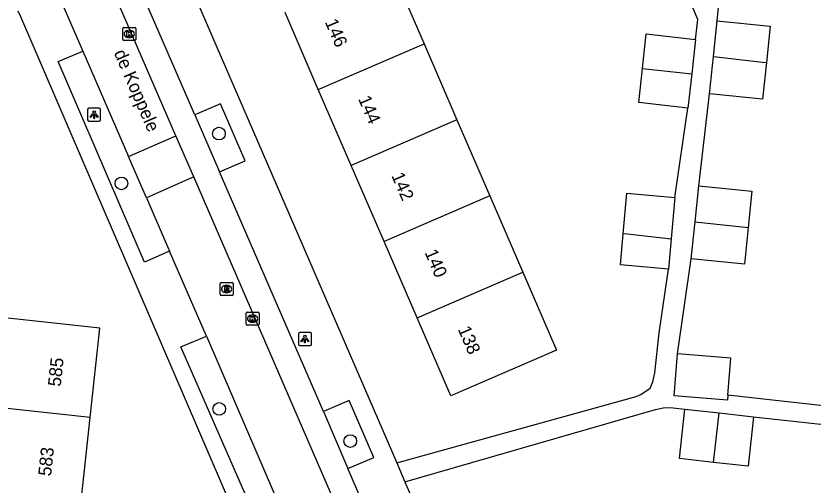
# Model space of a CAD drawing. Extents: x 162026 to 163499, y 387297 to 388169.
# Drawn here: x 162220 to 162281.6, y 388022.7 to 388059 of the extents above; entities that cross this region are included whole.
import ezdxf

# ---------------------------------------------------------------- set-up
doc = ezdxf.new("R2010")
doc.units = 0
for name, color, linetype in [('IMGEO_Boom', 7, 'Continuous'), ('IMGEO_Kolk', 7, 'Continuous'), ('IMGEO_Lichtpunt', 7, 'Continuous'), ('IMGEO_Openbare_ruimte_label', 7, 'Continuous'), ('IMGEO_Pand', 7, 'Continuous'), ('IMGEO_Pand_nummerreeks', 7, 'Continuous'), ('IMGEO_Parkeervlak_open', 7, 'Continuous'), ('IMGEO_Rijbaan_lokaal_open', 7, 'Continuous'), ('IMGEO_Rioolput', 7, 'Continuous'), ('IMGEO_Voetpad_open', 7, 'Continuous')]:
    doc.layers.add(name, color=color, linetype=linetype)

msp = doc.modelspace()

# ---------------------------------------------------------------- linework, layer by layer
at = {"layer": 'IMGEO_Boom'}
for centre in [(162235.718, 388049.909), (162228.193, 388046.062), (162235.737, 388028.632), (162245.86, 388026.143)]:
    msp.add_circle(centre, 0.489, dxfattribs=at)
at = {"layer": 'IMGEO_Kolk'}
for p, q in [((162228.289, 388057.182), (162228.289, 388058.034)), ((162228.364, 388058.108), (162229.216, 388058.108)), ((162229.29, 388058.034), (162229.29, 388057.182)), ((162228.8, 388057.328), (162228.775, 388057.328)), ((162228.777, 388057.888), (162228.802, 388057.888)), ((162229.216, 388057.108), (162228.364, 388057.108)), ((162237.815, 388035.184), (162237.815, 388036.036)), ((162237.89, 388036.11), (162238.742, 388036.11)), ((162238.303, 388035.89), (162238.328, 388035.89)), ((162238.816, 388036.036), (162238.816, 388035.184)), ((162238.326, 388035.33), (162238.301, 388035.33)), ((162238.742, 388035.11), (162237.89, 388035.11))]:
    msp.add_line(p, q, dxfattribs=at)
for points in [[(162228.289, 388057.182), (162228.289, 388058.034)], [(162228.364, 388058.108), (162229.216, 388058.108)], [(162229.29, 388058.034), (162229.29, 388057.182)], [(162228.61, 388057.808), (162228.733, 388057.808), (162228.733, 388057.657), (162228.863, 388057.808), (162229.027, 388057.808), (162228.881, 388057.657), (162229.034, 388057.408), (162228.882, 388057.408), (162228.797, 388057.572), (162228.733, 388057.505), (162228.733, 388057.408), (162228.61, 388057.408), (162228.61, 388057.808)], [(162229.216, 388057.108), (162228.364, 388057.108)], [(162237.815, 388035.184), (162237.815, 388036.036)], [(162237.89, 388036.11), (162238.742, 388036.11)], [(162238.136, 388035.81), (162238.259, 388035.81), (162238.259, 388035.659), (162238.389, 388035.81), (162238.553, 388035.81), (162238.407, 388035.659), (162238.56, 388035.41), (162238.408, 388035.41), (162238.323, 388035.574), (162238.259, 388035.507), (162238.259, 388035.41), (162238.136, 388035.41), (162238.136, 388035.81)], [(162238.816, 388036.036), (162238.816, 388035.184)], [(162238.742, 388035.11), (162237.89, 388035.11)]]:
    msp.add_lwpolyline(points, dxfattribs=at)
for centre, start, end in [((162228.366, 388058.032), 91.55205, 178.44795), ((162228.366, 388058.032), 91.55205, 178.44795), ((162229.214, 388058.032), 1.55205, 88.44795), ((162229.214, 388058.032), 1.55205, 88.44795), ((162228.366, 388057.184), 181.55205, 268.44795), ((162228.366, 388057.184), 181.55205, 268.44795), ((162229.214, 388057.184), 271.55205, 358.44795), ((162229.214, 388057.184), 271.55205, 358.44795), ((162237.892, 388036.034), 91.55205, 178.44795), ((162237.892, 388036.034), 91.55205, 178.44795), ((162238.74, 388036.034), 1.55205, 88.44795), ((162238.74, 388036.034), 1.55205, 88.44795), ((162237.892, 388035.186), 181.55205, 268.44795), ((162237.892, 388035.186), 181.55205, 268.44795), ((162238.74, 388035.186), 271.55205, 358.44795), ((162238.74, 388035.186), 271.55205, 358.44795)]:
    msp.add_arc(centre, 0.0765, start, end, dxfattribs=at)
for centre, major_axis, ratio, start_param, end_param in [((162228.776, 388057.608), (-0.387, 0.002), 0.722429, 4.712389, 7.853982), ((162228.801, 388057.608), (-0.39, 0.002), 0.717154, 1.570796, 4.712389), ((162238.302, 388035.61), (-0.387, 0.002), 0.722429, 4.712389, 7.853982), ((162238.327, 388035.61), (-0.39, 0.002), 0.717154, 1.570796, 4.712389)]:
    msp.add_ellipse(centre, major_axis=major_axis, ratio=ratio, start_param=start_param, end_param=end_param, dxfattribs=at)
at = {"layer": 'IMGEO_Lichtpunt'}
for p, q in [((162225.58, 388051.772), (162225.58, 388050.965)), ((162225.58, 388051.772), (162225.58, 388050.965)), ((162226.482, 388051.867), (162225.674, 388051.867)), ((162226.482, 388051.867), (162225.674, 388051.867)), ((162226.576, 388050.965), (162226.576, 388051.772)), ((162226.576, 388050.965), (162226.576, 388051.772)), ((162225.674, 388050.871), (162226.482, 388050.871)), ((162225.674, 388050.871), (162226.482, 388050.871)), ((162242.764, 388034.536), (162241.956, 388034.536)), ((162242.764, 388034.536), (162241.956, 388034.536)), ((162241.862, 388034.441), (162241.862, 388033.634)), ((162241.862, 388034.441), (162241.862, 388033.634)), ((162242.858, 388033.634), (162242.858, 388034.441)), ((162242.858, 388033.634), (162242.858, 388034.441)), ((162241.956, 388033.54), (162242.764, 388033.54)), ((162241.956, 388033.54), (162242.764, 388033.54))]:
    msp.add_line(p, q, dxfattribs=at)
for points in [[(162225.954, 388051.436), (162225.993, 388051.408), (162225.805, 388051.146), (162225.767, 388051.173), (162225.954, 388051.436)], [(162226.056, 388051.388), (162226.103, 388051.388), (162226.103, 388051.066), (162226.056, 388051.066), (162226.056, 388051.388)], [(162226.166, 388051.408), (162226.204, 388051.435), (162226.391, 388051.173), (162226.352, 388051.145), (162226.166, 388051.408)], [(162242.236, 388034.105), (162242.275, 388034.077), (162242.087, 388033.815), (162242.049, 388033.842), (162242.236, 388034.105)], [(162242.338, 388034.057), (162242.385, 388034.057), (162242.385, 388033.735), (162242.338, 388033.735), (162242.338, 388034.057)], [(162242.448, 388034.077), (162242.486, 388034.104), (162242.673, 388033.842), (162242.634, 388033.814), (162242.448, 388034.077)]]:
    msp.add_lwpolyline(points, dxfattribs=at)
for centre in [(162226.079, 388051.57), (162242.361, 388034.239)]:
    msp.add_circle(centre, 0.0994, dxfattribs=at)
for centre, start, end in [((162225.674, 388051.772), 90, 180), ((162225.674, 388051.772), 90, 180), ((162226.482, 388051.772), 0, 90), ((162226.482, 388051.772), 0, 90), ((162225.674, 388050.965), 180, 270), ((162225.674, 388050.965), 180, 270), ((162226.482, 388050.965), 270, 0), ((162226.482, 388050.965), 270, 360), ((162241.956, 388034.441), 90, 180), ((162241.956, 388034.441), 90, 180), ((162242.764, 388034.441), 0, 90), ((162242.764, 388034.441), 0, 90), ((162241.956, 388033.634), 180, 270), ((162241.956, 388033.634), 180, 270), ((162242.764, 388033.634), 270, 0), ((162242.764, 388033.634), 270, 360)]:
    msp.add_arc(centre, 0.0946, start, end, dxfattribs=at)
at = {"layer": 'IMGEO_Pand'}
for points in [[(162248.992, 388062.784), (162251.561, 388056.846)], [(162243.393, 388053.317), (162240.825, 388059.254)], [(162273.899, 388055.852), (162274.186, 388058.63)], [(162274.186, 388058.63), (162278.282, 388058.207), (162277.991, 388055.398)], [(162268.424, 388054.942), (162268.718, 388057.607), (162272.525, 388057.188)], [(162243.393, 388053.317), (162251.561, 388056.846)], [(162251.561, 388056.846), (162254.101, 388050.972)], [(162272.525, 388057.188), (162272.231, 388054.523)], [(162273.602, 388052.989), (162273.899, 388055.852)], [(162273.899, 388055.852), (162277.704, 388055.433), (162277.991, 388055.398)], [(162271.94, 388051.88), (162268.133, 388052.299), (162268.424, 388054.942)], [(162268.424, 388054.942), (162272.231, 388054.523)], [(162277.991, 388055.398), (162277.698, 388052.565), (162273.602, 388052.989)], [(162272.231, 388054.523), (162271.94, 388051.88)], [(162245.934, 388047.442), (162243.393, 388053.317)], [(162254.101, 388050.972), (162245.934, 388047.442)], [(162254.101, 388050.972), (162256.646, 388045.089)], [(162248.479, 388041.559), (162245.934, 388047.442)], [(162272.493, 388043.096), (162272.78, 388045.874)], [(162272.78, 388045.874), (162276.876, 388045.451), (162276.585, 388042.644)], [(162256.646, 388045.089), (162248.479, 388041.559)], [(162256.646, 388045.089), (162259.19, 388039.206)], [(162266.946, 388042.171), (162267.226, 388045.295), (162270.933, 388044.962)], [(162270.933, 388044.962), (162270.647, 388041.78)], [(162272.196, 388040.233), (162272.493, 388043.096)], [(162276.585, 388042.644), (162276.292, 388039.809), (162272.196, 388040.233)], [(162272.493, 388043.096), (162276.585, 388042.644)], [(162270.436, 388039.429), (162266.729, 388039.762), (162266.946, 388042.171)], [(162266.946, 388042.171), (162267.029, 388042.181), (162270.647, 388041.78)], [(162251.023, 388035.676), (162248.479, 388041.559)], [(162270.647, 388041.78), (162270.436, 388039.429)], [(162259.19, 388039.206), (162261.797, 388033.179), (162253.631, 388029.647), (162251.023, 388035.676)], [(162251.023, 388035.676), (162259.19, 388039.206)], [(162225.774, 388027.96), (162226.523, 388034.879), (162221.553, 388035.417), (162216.535, 388035.96), (162215.786, 388029.043)], [(162275.027, 388029.682), (162274.997, 388029.316), (162270.881, 388029.648), (162271.142, 388032.879)], [(162275.027, 388029.682), (162275.258, 388032.547), (162271.142, 388032.879)], [(162225.774, 388027.96), (162215.786, 388029.043)], [(162273.921, 388024.497), (162271.278, 388024.79), (162271.7, 388028.607)], [(162271.7, 388028.607), (162274.344, 388028.314)], [(162217.638, 388018.644), (162217.98, 388021.802), (162225.025, 388021.039), (162225.774, 388027.96)], [(162273.921, 388024.497), (162274.344, 388028.314)], [(162276.998, 388028.02), (162276.575, 388024.203), (162273.921, 388024.497)], [(162274.344, 388028.314), (162276.998, 388028.02)]]:
    msp.add_lwpolyline(points, dxfattribs=at)
at = {"layer": 'IMGEO_Parkeervlak_open'}
for points in [[(162233.87, 388051.368), (162235.771, 388046.953)], [(162243.789, 388028.432), (162245.674, 388024.015)]]:
    msp.add_lwpolyline(points, dxfattribs=at)
at = {"layer": 'IMGEO_Rijbaan_lokaal_open'}
for points in [[(162232.4, 388049.731), (162217.803, 388083.405)], [(162223.047, 388061.269), (162225.214, 388056.269)], [(162225.214, 388056.269), (162228.73, 388048.137)], [(162228.73, 388048.137), (162232.4, 388049.731)], [(162233.78, 388046.56), (162232.4, 388049.731)], [(162230.114, 388044.937), (162228.73, 388048.137)], [(162233.78, 388046.56), (162230.114, 388044.937)], [(162256.129, 387994.89), (162247.319, 388015.274), (162233.78, 388046.56)], [(162230.114, 388044.937), (162231.893, 388040.822)], [(162234.759, 388034.257), (162231.893, 388040.822)], [(162234.759, 388034.257), (162240.871, 388020.067)]]:
    msp.add_lwpolyline(points, dxfattribs=at)
at = {"layer": 'IMGEO_Rioolput'}
for p, q in [((162235.805, 388037.469), (162235.805, 388038.321)), ((162235.88, 388038.395), (162236.732, 388038.395)), ((162236.806, 388038.321), (162236.806, 388037.469)), ((162236.316, 388037.615), (162236.291, 388037.615)), ((162236.293, 388038.175), (162236.318, 388038.175)), ((162236.732, 388037.395), (162235.88, 388037.395))]:
    msp.add_line(p, q, dxfattribs=at)
for points in [[(162235.805, 388037.469), (162235.805, 388038.321)], [(162235.88, 388038.395), (162236.732, 388038.395)], [(162236.806, 388038.321), (162236.806, 388037.469)], [(162236.394, 388038.093), (162236.142, 388038.095), (162236.142, 388037.695)], [(162236.142, 388037.695), (162236.266, 388037.695), (162236.266, 388037.857), (162236.277, 388037.857)], [(162236.32, 388038.014), (162236.266, 388038.014), (162236.266, 388037.933)], [(162236.266, 388037.933), (162236.318, 388037.933)], [(162236.324, 388037.828), (162236.395, 388037.695), (162236.535, 388037.695), (162236.47, 388037.821)], [(162236.732, 388037.395), (162235.88, 388037.395)]]:
    msp.add_lwpolyline(points, dxfattribs=at)
for centre, radius, start, end in [((162235.882, 388038.319), 0.0765, 91.55205, 178.44795), ((162235.882, 388038.319), 0.0765, 91.55205, 178.44795), ((162236.73, 388038.319), 0.0765, 1.55205, 88.44795), ((162236.73, 388038.319), 0.0765, 1.55205, 88.44795), ((162236.276, 388037.804), 0.0533, 26.02933, 88.69889), ((162236.302, 388038.122), 0.19, 274.7715, 282.96867), ((162236.326, 388037.918), 0.0964, 77.00612, 93.18647), ((162236.34, 388037.975), 0.0378, 276.66336, 79.67722), ((162236.393, 388037.983), 0.109, 350.36119, 89.41601), ((162236.391, 388037.983), 0.112, 277.58423, 350.98172), ((162236.375, 388037.768), 0.108, 29.51342, 73.79051), ((162235.882, 388037.471), 0.0765, 181.55205, 268.44795), ((162235.882, 388037.471), 0.0765, 181.55205, 268.44795), ((162236.73, 388037.471), 0.0765, 271.55205, 358.44795), ((162236.73, 388037.471), 0.0765, 271.55205, 358.44795)]:
    msp.add_arc(centre, radius, start, end, dxfattribs=at)
for centre, major_axis, ratio, start_param, end_param in [((162236.292, 388037.895), (-0.387, 0.002), 0.722429, 4.712389, 7.853982), ((162236.317, 388037.895), (-0.39, 0.002), 0.717154, 1.570796, 4.712389)]:
    msp.add_ellipse(centre, major_axis=major_axis, ratio=ratio, start_param=start_param, end_param=end_param, dxfattribs=at)
at = {"layer": 'IMGEO_Voetpad_open'}
for points in [[(162223.34, 388084.876), (162249.447, 388024.462)], [(162272.525, 388057.188), (162272.696, 388058.735), (162270.906, 388063.011)], [(162274.186, 388058.63), (162274.293, 388059.668), (162272.484, 388062.841)], [(162233.87, 388051.368), (162229.312, 388061.864)], [(162220.184, 388059.405), (162220.404, 388058.948), (162240.422, 388012.373), (162247.117, 387996.582)], [(162231.893, 388040.822), (162229.974, 388039.966), (162223.313, 388055.466), (162225.214, 388056.269)], [(162272.78, 388045.874), (162273.602, 388052.989)], [(162235.771, 388046.953), (162237.745, 388047.801), (162235.843, 388052.217), (162233.87, 388051.368)], [(162270.933, 388044.962), (162271.94, 388051.88)], [(162243.789, 388028.432), (162235.771, 388046.953)], [(162271.142, 388032.879), (162272.196, 388040.233)], [(162249.447, 388024.462), (162267.947, 388029.586), (162268.298, 388029.732), (162269.008, 388030.229), (162269.221, 388030.711), (162269.373, 388031.42), (162269.71, 388034.509), (162270.436, 388039.429)], [(162240.871, 388020.067), (162238.987, 388019.237), (162232.785, 388033.424), (162234.759, 388034.257)], [(162284.938, 388028.591), (162275.027, 388029.682)], [(162245.674, 388024.015), (162247.68, 388024.879), (162245.771, 388029.279), (162243.789, 388028.432)], [(162250.08, 388022.997), (162269.435, 388028.585), (162270.019, 388028.709), (162270.329, 388028.733), (162270.784, 388028.723), (162271.7, 388028.607)], [(162276.998, 388028.02), (162284.323, 388027.209)], [(162249.447, 388024.462), (162250.08, 388022.997)], [(162253.211, 388006.595), (162245.674, 388024.015)], [(162250.08, 388022.997), (162258.662, 388003.139)]]:
    msp.add_lwpolyline(points, dxfattribs=at)

# ---------------------------------------------------------------- texts
at = {"layer": 'IMGEO_Openbare_ruimte_label'}
msp.add_text('de Koppele', height=1, rotation=293.38664, dxfattribs=at).set_placement((162227.586, 388056.153))
at = {"layer": 'IMGEO_Pand_nummerreeks'}
for s, rotation, p in [('146', 293.39008, (162243.883, 388058.531)), ('144', 293.39008, (162246.45, 388052.597)), ('142', 293.39008, (162249.016, 388046.666)), ('140', 293.39008, (162251.585, 388040.726)), ('138', 293.39008, (162254.151, 388034.792)), ('585', 83.82253, (162223.495, 388030.32)), ('583', 83.82373, (162222.746, 388023.4))]:
    msp.add_text(s, height=1, rotation=rotation, dxfattribs=at).set_placement(p)

doc.saveas('drawing.dxf')
